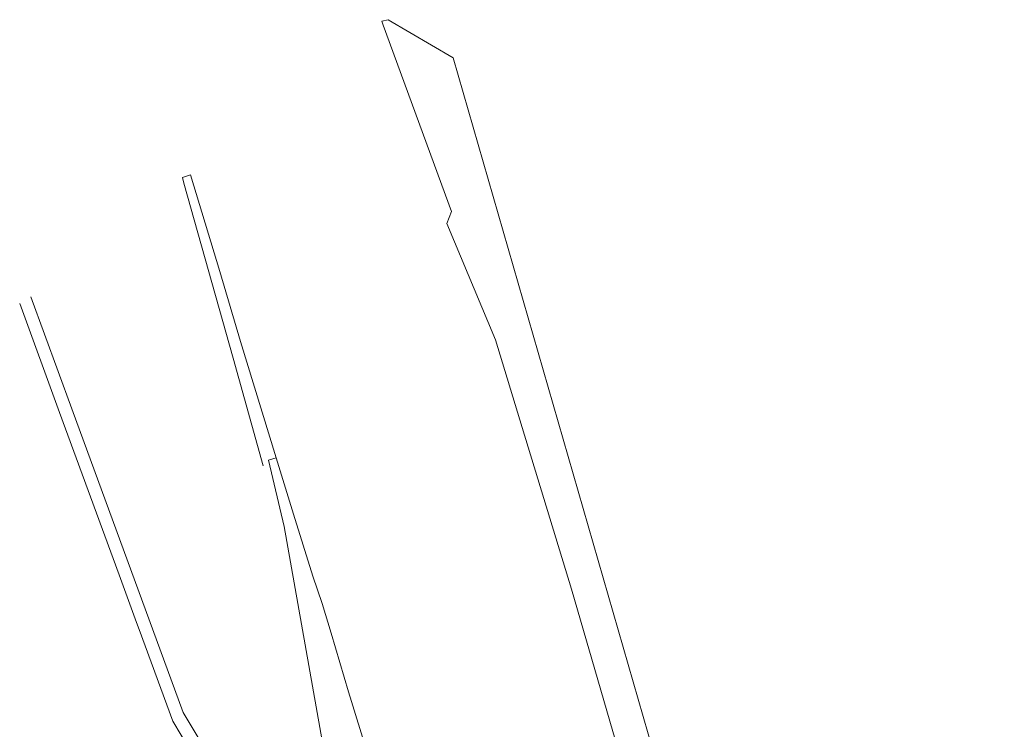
# Model space of a CAD drawing. Header units: metres. Extents: x 152391 to 157968, y 462336 to 467280.
# Tile 566 of 656: x 157153.08 to 157154.6, y 462609.19 to 462610.28. Entities that reach past the tile are written whole.
import ezdxf

# ---------------------------------------------------------------- set-up
doc = ezdxf.new("R2010")
doc.units = ezdxf.units.M
doc.header["$LTSCALE"] = 0.75
doc.layers.add('B-RO-OG-TERREIN_CULTUURSCHEIDING-GV', color=251, linetype='Continuous', lineweight=18)
doc.layers.add('B-RO-VH-VERHARDING_TEGEL-GV', color=251, linetype='Continuous', lineweight=18)

msp = doc.modelspace()

# ---------------------------------------------------------------- linework, layer by layer
at = {"layer": 'B-RO-OG-TERREIN_CULTUURSCHEIDING-GV'}
msp.add_lwpolyline([(157153.6416, 462610.2805), (157153.6433, 462610.2744), (157153.7485, 462609.9876), (157153.7414, 462609.9691), (157153.8166, 462609.7899), (157153.8573, 462609.6552), (157153.9333, 462609.4059), (157153.9876, 462609.2186), (157154.0356, 462609.0547), (157154.0847, 462608.8943), (157154.2208, 462608.4511), (157154.3283, 462608.097), (157154.367, 462607.9638), (157154.4115, 462607.8092), (157154.4265, 462607.7509), (157154.4538, 462607.6013), (157154.518, 462607.2702), (157154.5196, 462607.2648), (157154.5997, 462607.2882), (157154.3531, 462608.1381), (157154.2793, 462608.3936), (157154.0823, 462609.0766), (157153.7513, 462610.2243), (157153.6513, 462610.2829)], close=True, dxfattribs=at)
for points in [[(157154.0823, 462607.5069), (157154.0362, 462607.6538), (157154.0174, 462607.6476), (157153.9879, 462607.7389), (157153.5896, 462609.0145), (157153.5714, 462609.07), (157153.5571, 462609.1293), (157153.4911, 462609.5025), (157153.4667, 462609.6046), (157153.4789, 462609.6083), (157153.4239, 462609.7874), (157153.3919, 462609.8954), (157153.3469, 462610.0439), (157153.3344, 462610.04), (157153.3366, 462610.0313), (157153.4123, 462609.7617), (157153.4587, 462609.596)], [(157153.8021, 462608.557), (157153.7839, 462608.6167), (157153.7545, 462608.7123), (157153.7365, 462608.7711), (157153.6962, 462608.9022), (157153.6777, 462608.9623), (157153.6527, 462609.0442), (157153.6367, 462609.0967), (157153.5947, 462609.2332), (157153.5902, 462609.2481), (157153.5633, 462609.3384), (157153.5497, 462609.3839), (157153.535, 462609.4261), (157153.5056, 462609.5217), (157153.4789, 462609.6083), (157153.4667, 462609.6046), (157153.4911, 462609.5025), (157153.5571, 462609.1293), (157153.5714, 462609.07), (157153.5896, 462609.0145), (157153.9879, 462607.7389), (157154.0174, 462607.6476), (157154.0362, 462607.6538), (157154.0823, 462607.5069)]]:
    msp.add_lwpolyline(points, dxfattribs=at)
at = {"layer": 'B-RO-VH-VERHARDING_TEGEL-GV'}
for points in [[(157153.9493, 462607.3282), (157153.9399, 462607.3259), (157153.8229, 462607.6928), (157153.7177, 462608.0312), (157153.6586, 462608.2213), (157153.5278, 462608.6375), (157153.4174, 462608.9923), (157153.4124, 462609.0086), (157153.3634, 462609.17), (157153.3354, 462609.2163), (157153.1642, 462609.684), (157153.1012, 462609.8561)], [(157153.0839, 462609.8459), (157153.1453, 462609.678), (157153.2369, 462609.4279), (157153.2636, 462609.355), (157153.2677, 462609.3439), (157153.3194, 462609.2027), (157153.3455, 462609.1599), (157153.3925, 462609.0069), (157153.3989, 462608.9865), (157153.6206, 462608.2791), (157153.6252, 462608.2643), (157153.7001, 462608.0253), (157153.7416, 462607.8929), (157153.8885, 462607.4245), (157153.9454, 462607.248)]]:
    msp.add_lwpolyline(points, dxfattribs=at)

doc.saveas('drawing.dxf')
